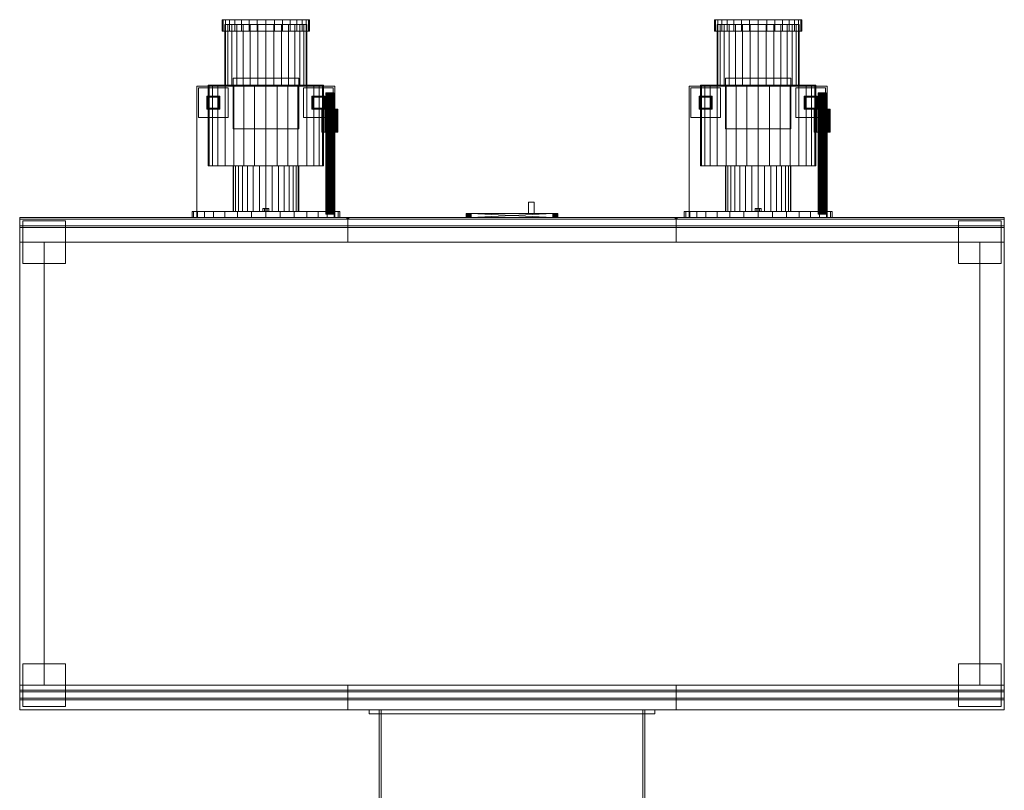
# Model space of a CAD drawing. Header units: millimetres. Extents: x -1970 to 61924, y -58230 to 6847.
# Tile 777 of 925: x 41461 to 44461, y -16046 to -13697. Entities that reach past the tile are written whole.
import ezdxf

# ---------------------------------------------------------------- set-up
doc = ezdxf.new("R2010")
doc.units = ezdxf.units.MM
doc.layers.add('superior_secador', color=7, linetype='Continuous', lineweight=0)

msp = doc.modelspace()

# ---------------------------------------------------------------- linework, layer by layer
at = {"layer": 'superior_secador'}
for p, q in [((42080.689, -13697), (42078.134, -13697)), ((42078.134, -13697), (42078.134, -13732)), ((42088.258, -13697), (42080.689, -13697)), ((42080.689, -13697), (42080.689, -13732)), ((42100.548, -13697), (42088.258, -13697)), ((42088.258, -13697), (42088.258, -13732)), ((42117.089, -13697), (42100.548, -13697)), ((42100.548, -13697), (42100.548, -13732)), ((42137.243, -13697), (42117.089, -13697)), ((42117.089, -13697), (42117.089, -13732)), ((42160.237, -13697), (42137.243, -13697)), ((42137.243, -13697), (42137.243, -13732)), ((42185.187, -13697), (42160.237, -13697)), ((42160.237, -13697), (42160.237, -13732)), ((42211.134, -13697), (42185.187, -13697)), ((42185.187, -13697), (42185.187, -13732)), ((42237.081, -13697), (42211.134, -13697)), ((42211.134, -13697), (42211.134, -13732)), ((42262.031, -13697), (42237.081, -13697)), ((42237.081, -13697), (42237.081, -13732)), ((42285.025, -13697), (42262.031, -13697)), ((42262.031, -13697), (42262.031, -13732)), ((42305.179, -13697), (42285.025, -13697)), ((42285.025, -13697), (42285.025, -13732)), ((42321.719, -13697), (42305.179, -13697)), ((42305.179, -13697), (42305.179, -13732)), ((42334.01, -13697), (42321.719, -13697)), ((42321.719, -13697), (42321.719, -13732)), ((42341.578, -13697), (42334.01, -13697)), ((42334.01, -13697), (42334.01, -13732)), ((42341.578, -13697), (42344.134, -13697)), ((42341.578, -13697), (42341.578, -13732)), ((42344.134, -13732), (42344.134, -13697)), ((43580.689, -13697), (43578.134, -13697)), ((43578.134, -13697), (43578.134, -13732)), ((43588.258, -13697), (43580.689, -13697)), ((43580.689, -13697), (43580.689, -13732)), ((43600.548, -13697), (43588.258, -13697)), ((43588.258, -13697), (43588.258, -13732)), ((43617.089, -13697), (43600.548, -13697)), ((43600.548, -13697), (43600.548, -13732)), ((43637.243, -13697), (43617.089, -13697)), ((43617.089, -13697), (43617.089, -13732)), ((43660.237, -13697), (43637.243, -13697)), ((43637.243, -13697), (43637.243, -13732)), ((43685.187, -13697), (43660.237, -13697)), ((43660.237, -13697), (43660.237, -13732)), ((43711.134, -13697), (43685.187, -13697)), ((43685.187, -13697), (43685.187, -13732)), ((43737.081, -13697), (43711.134, -13697)), ((43711.134, -13697), (43711.134, -13732)), ((43762.031, -13697), (43737.081, -13697)), ((43737.081, -13697), (43737.081, -13732)), ((43785.025, -13697), (43762.031, -13697)), ((43762.031, -13697), (43762.031, -13732)), ((43805.179, -13697), (43785.025, -13697)), ((43785.025, -13697), (43785.025, -13732)), ((43821.719, -13697), (43805.179, -13697)), ((43805.179, -13697), (43805.179, -13732)), ((43834.01, -13697), (43821.719, -13697)), ((43821.719, -13697), (43821.719, -13732)), ((43841.578, -13697), (43834.01, -13697)), ((43834.01, -13697), (43834.01, -13732)), ((43841.578, -13697), (43844.134, -13697)), ((43841.578, -13697), (43841.578, -13732)), ((43844.134, -13732), (43844.134, -13697)), ((42080.689, -13732), (42078.134, -13732)), ((42088.258, -13732), (42080.689, -13732)), ((42088.536, -13712), (42086.134, -13712)), ((42086.134, -13712), (42086.134, -13897)), ((42100.548, -13732), (42088.258, -13732)), ((42095.649, -13712), (42088.536, -13712)), ((42088.536, -13712), (42088.536, -13897)), ((42107.2, -13712), (42095.649, -13712)), ((42095.649, -13712), (42095.649, -13897)), ((42117.089, -13732), (42100.548, -13732)), ((42122.746, -13712), (42107.2, -13712)), ((42107.2, -13712), (42107.2, -13897)), ((42137.243, -13732), (42117.089, -13732)), ((42141.688, -13712), (42122.746, -13712)), ((42122.746, -13712), (42122.746, -13897)), ((42160.237, -13732), (42137.243, -13732)), ((42163.298, -13712), (42141.688, -13712)), ((42141.688, -13712), (42141.688, -13897)), ((42185.187, -13732), (42160.237, -13732)), ((42186.748, -13712), (42163.298, -13712)), ((42163.298, -13712), (42163.298, -13897)), ((42211.134, -13732), (42185.187, -13732)), ((42211.134, -13712), (42186.748, -13712)), ((42186.748, -13712), (42186.748, -13897)), ((42235.52, -13712), (42211.134, -13712)), ((42211.134, -13712), (42211.134, -13897)), ((42237.081, -13732), (42211.134, -13732)), ((42258.969, -13712), (42235.52, -13712)), ((42235.52, -13712), (42235.52, -13897)), ((42262.031, -13732), (42237.081, -13732)), ((42280.58, -13712), (42258.969, -13712)), ((42258.969, -13712), (42258.969, -13897)), ((42285.025, -13732), (42262.031, -13732)), ((42299.522, -13712), (42280.58, -13712)), ((42280.58, -13712), (42280.58, -13897)), ((42305.179, -13732), (42285.025, -13732)), ((42315.068, -13712), (42299.522, -13712)), ((42299.522, -13712), (42299.522, -13897)), ((42321.719, -13732), (42305.179, -13732)), ((42326.619, -13712), (42315.068, -13712)), ((42315.068, -13712), (42315.068, -13897)), ((42334.01, -13732), (42321.719, -13732)), ((42333.732, -13712), (42326.619, -13712)), ((42326.619, -13712), (42326.619, -13897)), ((42333.732, -13712), (42336.134, -13712)), ((42333.732, -13712), (42333.732, -13897)), ((42341.578, -13732), (42334.01, -13732)), ((42336.134, -13897), (42336.134, -13712)), ((42344.134, -13732), (42341.578, -13732)), ((43580.689, -13732), (43578.134, -13732)), ((43588.258, -13732), (43580.689, -13732)), ((43588.536, -13712), (43586.134, -13712)), ((43586.134, -13712), (43586.134, -13897)), ((43600.548, -13732), (43588.258, -13732)), ((43595.649, -13712), (43588.536, -13712)), ((43588.536, -13712), (43588.536, -13897)), ((43607.2, -13712), (43595.649, -13712)), ((43595.649, -13712), (43595.649, -13897)), ((43617.089, -13732), (43600.548, -13732)), ((43622.746, -13712), (43607.2, -13712)), ((43607.2, -13712), (43607.2, -13897)), ((43637.243, -13732), (43617.089, -13732)), ((43641.688, -13712), (43622.746, -13712)), ((43622.746, -13712), (43622.746, -13897)), ((43660.237, -13732), (43637.243, -13732)), ((43663.298, -13712), (43641.688, -13712)), ((43641.688, -13712), (43641.688, -13897)), ((43685.187, -13732), (43660.237, -13732)), ((43686.748, -13712), (43663.298, -13712)), ((43663.298, -13712), (43663.298, -13897)), ((43711.134, -13732), (43685.187, -13732)), ((43711.134, -13712), (43686.748, -13712)), ((43686.748, -13712), (43686.748, -13897)), ((43735.52, -13712), (43711.134, -13712)), ((43711.134, -13712), (43711.134, -13897)), ((43737.081, -13732), (43711.134, -13732)), ((43758.969, -13712), (43735.52, -13712)), ((43735.52, -13712), (43735.52, -13897)), ((43762.031, -13732), (43737.081, -13732)), ((43780.58, -13712), (43758.969, -13712)), ((43758.969, -13712), (43758.969, -13897)), ((43785.025, -13732), (43762.031, -13732)), ((43799.522, -13712), (43780.58, -13712)), ((43780.58, -13712), (43780.58, -13897)), ((43805.179, -13732), (43785.025, -13732)), ((43815.068, -13712), (43799.522, -13712)), ((43799.522, -13712), (43799.522, -13897)), ((43821.719, -13732), (43805.179, -13732)), ((43826.619, -13712), (43815.068, -13712)), ((43815.068, -13712), (43815.068, -13897)), ((43834.01, -13732), (43821.719, -13732)), ((43833.732, -13712), (43826.619, -13712)), ((43826.619, -13712), (43826.619, -13897)), ((43833.732, -13712), (43836.134, -13712)), ((43833.732, -13712), (43833.732, -13897)), ((43841.578, -13732), (43834.01, -13732)), ((43836.134, -13897), (43836.134, -13712)), ((43844.134, -13732), (43841.578, -13732)), ((42111.134, -14030), (42111.134, -13875)), ((42111.134, -13875), (42311.134, -13875)), ((42311.134, -13875), (42311.134, -14030)), ((43611.134, -14030), (43611.134, -13875)), ((43611.134, -13875), (43811.134, -13875)), ((43811.134, -13875), (43811.134, -14030)), ((42001.134, -14300), (42001.134, -13900)), ((42001.134, -13900), (42421.134, -13900)), ((42006.134, -13995), (42006.134, -13905)), ((42006.134, -13905), (42096.134, -13905)), ((42038.516, -13897), (42035.134, -13897)), ((42035.134, -13897), (42035.134, -14142)), ((42048.531, -13897), (42038.516, -13897)), ((42038.516, -13897), (42038.516, -14142)), ((42064.795, -13897), (42048.531, -13897)), ((42048.531, -13897), (42048.531, -14142)), ((42086.683, -13897), (42064.795, -13897)), ((42064.795, -13897), (42064.795, -14142)), ((42088.536, -13897), (42086.134, -13897)), ((42113.354, -13897), (42086.683, -13897)), ((42086.683, -13897), (42086.683, -14142)), ((42095.649, -13897), (42088.536, -13897)), ((42107.2, -13897), (42095.649, -13897)), ((42096.134, -13905), (42096.134, -13995)), ((42122.746, -13897), (42107.2, -13897)), ((42143.782, -13897), (42113.354, -13897)), ((42113.354, -13897), (42113.354, -14142)), ((42141.688, -13897), (42122.746, -13897)), ((42163.298, -13897), (42141.688, -13897)), ((42176.798, -13897), (42143.782, -13897)), ((42143.782, -13897), (42143.782, -14142)), ((42186.748, -13897), (42163.298, -13897)), ((42211.134, -13897), (42176.798, -13897)), ((42176.798, -13897), (42176.798, -14142)), ((42211.134, -13897), (42186.748, -13897)), ((42245.47, -13897), (42211.134, -13897)), ((42211.134, -13897), (42211.134, -14142)), ((42235.52, -13897), (42211.134, -13897)), ((42258.969, -13897), (42235.52, -13897)), ((42278.486, -13897), (42245.47, -13897)), ((42245.47, -13897), (42245.47, -14142)), ((42280.58, -13897), (42258.969, -13897)), ((42308.914, -13897), (42278.486, -13897)), ((42278.486, -13897), (42278.486, -14142)), ((42299.522, -13897), (42280.58, -13897)), ((42315.068, -13897), (42299.522, -13897)), ((42335.585, -13897), (42308.914, -13897)), ((42308.914, -13897), (42308.914, -14142)), ((42326.619, -13897), (42315.068, -13897)), ((42326.134, -13995), (42326.134, -13905)), ((42326.134, -13905), (42416.134, -13905)), ((42333.732, -13897), (42326.619, -13897)), ((42336.134, -13897), (42333.732, -13897)), ((42357.473, -13897), (42335.585, -13897)), ((42335.585, -13897), (42335.585, -14142)), ((42373.737, -13897), (42357.473, -13897)), ((42357.473, -13897), (42357.473, -14142)), ((42383.752, -13897), (42373.737, -13897)), ((42373.737, -13897), (42373.737, -14142)), ((42383.752, -13897), (42387.134, -13897)), ((42383.752, -13897), (42383.752, -14142)), ((42387.134, -14142), (42387.134, -13897)), ((42394.364, -13920), (42394.134, -13920)), ((42394.134, -13920), (42394.134, -14290)), ((42395.047, -13920), (42394.364, -13920)), ((42394.364, -13920), (42394.364, -14290)), ((42396.156, -13920), (42395.047, -13920)), ((42395.047, -13920), (42395.047, -14290)), ((42397.649, -13920), (42396.156, -13920)), ((42396.156, -13920), (42396.156, -14290)), ((42399.467, -13920), (42397.649, -13920)), ((42397.649, -13920), (42397.649, -14290)), ((42401.542, -13920), (42399.467, -13920)), ((42399.467, -13920), (42399.467, -14290)), ((42403.793, -13920), (42401.542, -13920)), ((42401.542, -13920), (42401.542, -14290)), ((42406.134, -13920), (42403.793, -13920)), ((42403.793, -13920), (42403.793, -14290)), ((42408.475, -13920), (42406.134, -13920)), ((42406.134, -13920), (42406.134, -14290)), ((42410.726, -13920), (42408.475, -13920)), ((42408.475, -13920), (42408.475, -14290)), ((42412.801, -13920), (42410.726, -13920)), ((42410.726, -13920), (42410.726, -14290)), ((42414.619, -13920), (42412.801, -13920)), ((42412.801, -13920), (42412.801, -14290)), ((42416.112, -13920), (42414.619, -13920)), ((42414.619, -13920), (42414.619, -14290)), ((42417.22, -13920), (42416.112, -13920)), ((42416.112, -13920), (42416.112, -14290)), ((42416.134, -13905), (42416.134, -13995)), ((42417.903, -13920), (42417.22, -13920)), ((42417.22, -13920), (42417.22, -14290)), ((42417.903, -13920), (42418.134, -13920)), ((42417.903, -13920), (42417.903, -14290)), ((42418.134, -14290), (42418.134, -13920)), ((42421.134, -13900), (42421.134, -14300)), ((43501.134, -14300), (43501.134, -13900)), ((43501.134, -13900), (43921.134, -13900)), ((43506.134, -13995), (43506.134, -13905)), ((43506.134, -13905), (43596.134, -13905)), ((43538.516, -13897), (43535.134, -13897)), ((43535.134, -13897), (43535.134, -14142)), ((43548.531, -13897), (43538.516, -13897)), ((43538.516, -13897), (43538.516, -14142)), ((43564.795, -13897), (43548.531, -13897)), ((43548.531, -13897), (43548.531, -14142)), ((43586.683, -13897), (43564.795, -13897)), ((43564.795, -13897), (43564.795, -14142)), ((43588.536, -13897), (43586.134, -13897)), ((43613.354, -13897), (43586.683, -13897)), ((43586.683, -13897), (43586.683, -14142)), ((43595.649, -13897), (43588.536, -13897)), ((43607.2, -13897), (43595.649, -13897)), ((43596.134, -13905), (43596.134, -13995)), ((43622.746, -13897), (43607.2, -13897)), ((43643.782, -13897), (43613.354, -13897)), ((43613.354, -13897), (43613.354, -14142)), ((43641.688, -13897), (43622.746, -13897)), ((43663.298, -13897), (43641.688, -13897)), ((43676.798, -13897), (43643.782, -13897)), ((43643.782, -13897), (43643.782, -14142)), ((43686.748, -13897), (43663.298, -13897)), ((43711.134, -13897), (43676.798, -13897)), ((43676.798, -13897), (43676.798, -14142)), ((43711.134, -13897), (43686.748, -13897)), ((43745.47, -13897), (43711.134, -13897)), ((43711.134, -13897), (43711.134, -14142)), ((43735.52, -13897), (43711.134, -13897)), ((43758.969, -13897), (43735.52, -13897)), ((43778.486, -13897), (43745.47, -13897)), ((43745.47, -13897), (43745.47, -14142)), ((43780.58, -13897), (43758.969, -13897)), ((43808.914, -13897), (43778.486, -13897)), ((43778.486, -13897), (43778.486, -14142)), ((43799.522, -13897), (43780.58, -13897)), ((43815.068, -13897), (43799.522, -13897)), ((43835.585, -13897), (43808.914, -13897)), ((43808.914, -13897), (43808.914, -14142)), ((43826.619, -13897), (43815.068, -13897)), ((43826.134, -13995), (43826.134, -13905)), ((43826.134, -13905), (43916.134, -13905)), ((43833.732, -13897), (43826.619, -13897)), ((43836.134, -13897), (43833.732, -13897)), ((43857.473, -13897), (43835.585, -13897)), ((43835.585, -13897), (43835.585, -14142)), ((43873.737, -13897), (43857.473, -13897)), ((43857.473, -13897), (43857.473, -14142)), ((43883.752, -13897), (43873.737, -13897)), ((43873.737, -13897), (43873.737, -14142)), ((43883.752, -13897), (43887.134, -13897)), ((43883.752, -13897), (43883.752, -14142)), ((43887.134, -14142), (43887.134, -13897)), ((43894.364, -13920), (43894.134, -13920)), ((43894.134, -13920), (43894.134, -14290)), ((43895.047, -13920), (43894.364, -13920)), ((43894.364, -13920), (43894.364, -14290)), ((43896.156, -13920), (43895.047, -13920)), ((43895.047, -13920), (43895.047, -14290)), ((43897.649, -13920), (43896.156, -13920)), ((43896.156, -13920), (43896.156, -14290)), ((43899.467, -13920), (43897.649, -13920)), ((43897.649, -13920), (43897.649, -14290)), ((43901.542, -13920), (43899.467, -13920)), ((43899.467, -13920), (43899.467, -14290)), ((43903.793, -13920), (43901.542, -13920)), ((43901.542, -13920), (43901.542, -14290)), ((43906.134, -13920), (43903.793, -13920)), ((43903.793, -13920), (43903.793, -14290)), ((43908.475, -13920), (43906.134, -13920)), ((43906.134, -13920), (43906.134, -14290)), ((43910.726, -13920), (43908.475, -13920)), ((43908.475, -13920), (43908.475, -14290)), ((43912.801, -13920), (43910.726, -13920)), ((43910.726, -13920), (43910.726, -14290)), ((43914.619, -13920), (43912.801, -13920)), ((43912.801, -13920), (43912.801, -14290)), ((43916.112, -13920), (43914.619, -13920)), ((43914.619, -13920), (43914.619, -14290)), ((43917.22, -13920), (43916.112, -13920)), ((43916.112, -13920), (43916.112, -14290)), ((43916.134, -13905), (43916.134, -13995)), ((43917.903, -13920), (43917.22, -13920)), ((43917.22, -13920), (43917.22, -14290)), ((43917.903, -13920), (43918.134, -13920)), ((43917.903, -13920), (43917.903, -14290)), ((43918.134, -14290), (43918.134, -13920)), ((43921.134, -13900), (43921.134, -14300)), ((42031.134, -13933), (42031.134, -13930)), ((42031.134, -13930), (42071.134, -13930)), ((42071.134, -13933), (42031.134, -13933)), ((42031.134, -13967), (42031.134, -13933)), ((42031.134, -13933), (42034.134, -13933)), ((42034.134, -13933), (42034.134, -13967)), ((42068.134, -13967), (42068.134, -13933)), ((42068.134, -13933), (42071.134, -13933)), ((42071.134, -13930), (42071.134, -13933)), ((42071.134, -13933), (42071.134, -13967)), ((42351.134, -13933), (42351.134, -13930)), ((42351.134, -13930), (42391.134, -13930)), ((42391.134, -13933), (42351.134, -13933)), ((42351.134, -13967), (42351.134, -13933)), ((42351.134, -13933), (42354.134, -13933)), ((42354.134, -13933), (42354.134, -13967)), ((42388.134, -13967), (42388.134, -13933)), ((42388.134, -13933), (42391.134, -13933)), ((42391.134, -13930), (42391.134, -13933)), ((42391.134, -13933), (42391.134, -13967)), ((43531.134, -13933), (43531.134, -13930)), ((43531.134, -13930), (43571.134, -13930)), ((43571.134, -13933), (43531.134, -13933)), ((43531.134, -13967), (43531.134, -13933)), ((43531.134, -13933), (43534.134, -13933)), ((43534.134, -13933), (43534.134, -13967)), ((43568.134, -13967), (43568.134, -13933)), ((43568.134, -13933), (43571.134, -13933)), ((43571.134, -13930), (43571.134, -13933)), ((43571.134, -13933), (43571.134, -13967)), ((43851.134, -13933), (43851.134, -13930)), ((43851.134, -13930), (43891.134, -13930)), ((43891.134, -13933), (43851.134, -13933)), ((43851.134, -13967), (43851.134, -13933)), ((43851.134, -13933), (43854.134, -13933)), ((43854.134, -13933), (43854.134, -13967)), ((43888.134, -13967), (43888.134, -13933)), ((43888.134, -13933), (43891.134, -13933)), ((43891.134, -13930), (43891.134, -13933)), ((43891.134, -13933), (43891.134, -13967)), ((42031.134, -13970), (42031.134, -13967)), ((42031.134, -13967), (42071.134, -13967)), ((42034.134, -13967), (42031.134, -13967)), ((42071.134, -13970), (42031.134, -13970)), ((42071.134, -13967), (42068.134, -13967)), ((42071.134, -13967), (42071.134, -13970)), ((42351.134, -13970), (42351.134, -13967)), ((42351.134, -13967), (42391.134, -13967)), ((42354.134, -13967), (42351.134, -13967)), ((42391.134, -13970), (42351.134, -13970)), ((42382.595, -13970), (42382.134, -13970)), ((42382.134, -13970), (42382.134, -14040)), ((42383.961, -13970), (42382.595, -13970)), ((42382.595, -13970), (42382.595, -14040)), ((42386.179, -13970), (42383.961, -13970)), ((42383.961, -13970), (42383.961, -14040)), ((42389.163, -13970), (42386.179, -13970)), ((42386.179, -13970), (42386.179, -14040)), ((42391.134, -13967), (42388.134, -13967)), ((42392.8, -13970), (42389.163, -13970)), ((42389.163, -13970), (42389.163, -14040)), ((42391.134, -13967), (42391.134, -13970)), ((42396.949, -13970), (42392.8, -13970)), ((42392.8, -13970), (42392.8, -14040)), ((42401.452, -13970), (42396.949, -13970)), ((42396.949, -13970), (42396.949, -14040)), ((42406.134, -13970), (42401.452, -13970)), ((42401.452, -13970), (42401.452, -14040)), ((42410.816, -13970), (42406.134, -13970)), ((42406.134, -13970), (42406.134, -14040)), ((42415.318, -13970), (42410.816, -13970)), ((42410.816, -13970), (42410.816, -14040)), ((42419.468, -13970), (42415.318, -13970)), ((42415.318, -13970), (42415.318, -14040)), ((42423.104, -13970), (42419.468, -13970)), ((42419.468, -13970), (42419.468, -14040)), ((42426.089, -13970), (42423.104, -13970)), ((42423.104, -13970), (42423.104, -14040)), ((42428.307, -13970), (42426.089, -13970)), ((42426.089, -13970), (42426.089, -14040)), ((42429.673, -13970), (42428.307, -13970)), ((42428.307, -13970), (42428.307, -14040)), ((42429.673, -13970), (42430.134, -13970)), ((42429.673, -13970), (42429.673, -14040)), ((42430.134, -14040), (42430.134, -13970)), ((43531.134, -13970), (43531.134, -13967)), ((43531.134, -13967), (43571.134, -13967)), ((43534.134, -13967), (43531.134, -13967)), ((43571.134, -13970), (43531.134, -13970)), ((43571.134, -13967), (43568.134, -13967)), ((43571.134, -13967), (43571.134, -13970)), ((43851.134, -13970), (43851.134, -13967)), ((43851.134, -13967), (43891.134, -13967)), ((43854.134, -13967), (43851.134, -13967)), ((43891.134, -13970), (43851.134, -13970)), ((43882.595, -13970), (43882.134, -13970)), ((43882.134, -13970), (43882.134, -14040)), ((43883.961, -13970), (43882.595, -13970)), ((43882.595, -13970), (43882.595, -14040)), ((43886.179, -13970), (43883.961, -13970)), ((43883.961, -13970), (43883.961, -14040)), ((43889.163, -13970), (43886.179, -13970)), ((43886.179, -13970), (43886.179, -14040)), ((43891.134, -13967), (43888.134, -13967)), ((43892.8, -13970), (43889.163, -13970)), ((43889.163, -13970), (43889.163, -14040)), ((43891.134, -13967), (43891.134, -13970)), ((43896.949, -13970), (43892.8, -13970)), ((43892.8, -13970), (43892.8, -14040)), ((43901.452, -13970), (43896.949, -13970)), ((43896.949, -13970), (43896.949, -14040)), ((43906.134, -13970), (43901.452, -13970)), ((43901.452, -13970), (43901.452, -14040)), ((43910.816, -13970), (43906.134, -13970)), ((43906.134, -13970), (43906.134, -14040)), ((43915.318, -13970), (43910.816, -13970)), ((43910.816, -13970), (43910.816, -14040)), ((43919.468, -13970), (43915.318, -13970)), ((43915.318, -13970), (43915.318, -14040)), ((43923.104, -13970), (43919.468, -13970)), ((43919.468, -13970), (43919.468, -14040)), ((43926.089, -13970), (43923.104, -13970)), ((43923.104, -13970), (43923.104, -14040)), ((43928.307, -13970), (43926.089, -13970)), ((43926.089, -13970), (43926.089, -14040)), ((43929.673, -13970), (43928.307, -13970)), ((43928.307, -13970), (43928.307, -14040)), ((43929.673, -13970), (43930.134, -13970)), ((43929.673, -13970), (43929.673, -14040)), ((43930.134, -14040), (43930.134, -13970)), ((42096.134, -13995), (42006.134, -13995)), ((42416.134, -13995), (42326.134, -13995)), ((43596.134, -13995), (43506.134, -13995)), ((43916.134, -13995), (43826.134, -13995)), ((42311.134, -14030), (42111.134, -14030)), ((42382.595, -14040), (42382.134, -14040)), ((42383.961, -14040), (42382.595, -14040)), ((42386.179, -14040), (42383.961, -14040)), ((42389.163, -14040), (42386.179, -14040)), ((42392.8, -14040), (42389.163, -14040)), ((42396.949, -14040), (42392.8, -14040)), ((42401.452, -14040), (42396.949, -14040)), ((42406.134, -14040), (42401.452, -14040)), ((42410.816, -14040), (42406.134, -14040)), ((42415.318, -14040), (42410.816, -14040)), ((42419.468, -14040), (42415.318, -14040)), ((42423.104, -14040), (42419.468, -14040)), ((42426.089, -14040), (42423.104, -14040)), ((42428.307, -14040), (42426.089, -14040)), ((42429.673, -14040), (42428.307, -14040)), ((42430.134, -14040), (42429.673, -14040)), ((43811.134, -14030), (43611.134, -14030)), ((43882.595, -14040), (43882.134, -14040)), ((43883.961, -14040), (43882.595, -14040)), ((43886.179, -14040), (43883.961, -14040)), ((43889.163, -14040), (43886.179, -14040)), ((43892.8, -14040), (43889.163, -14040)), ((43896.949, -14040), (43892.8, -14040)), ((43901.452, -14040), (43896.949, -14040)), ((43906.134, -14040), (43901.452, -14040)), ((43910.816, -14040), (43906.134, -14040)), ((43915.318, -14040), (43910.816, -14040)), ((43919.468, -14040), (43915.318, -14040)), ((43923.104, -14040), (43919.468, -14040)), ((43926.089, -14040), (43923.104, -14040)), ((43928.307, -14040), (43926.089, -14040)), ((43929.673, -14040), (43928.307, -14040)), ((43930.134, -14040), (43929.673, -14040)), ((42038.516, -14142), (42035.134, -14142)), ((42048.531, -14142), (42038.516, -14142)), ((42064.795, -14142), (42048.531, -14142)), ((42086.683, -14142), (42064.795, -14142)), ((42113.354, -14142), (42086.683, -14142)), ((42113.055, -14142), (42111.134, -14142)), ((42111.134, -14142), (42111.134, -14282)), ((42118.746, -14142), (42113.055, -14142)), ((42113.055, -14142), (42113.055, -14282)), ((42143.782, -14142), (42113.354, -14142)), ((42127.987, -14142), (42118.746, -14142)), ((42118.746, -14142), (42118.746, -14282)), ((42140.423, -14142), (42127.987, -14142)), ((42127.987, -14142), (42127.987, -14282)), ((42155.577, -14142), (42140.423, -14142)), ((42140.423, -14142), (42140.423, -14282)), ((42176.798, -14142), (42143.782, -14142)), ((42172.866, -14142), (42155.577, -14142)), ((42155.577, -14142), (42155.577, -14282)), ((42191.625, -14142), (42172.866, -14142)), ((42172.866, -14142), (42172.866, -14282)), ((42211.134, -14142), (42176.798, -14142)), ((42211.134, -14142), (42191.625, -14142)), ((42191.625, -14142), (42191.625, -14282)), ((42230.643, -14142), (42211.134, -14142)), ((42211.134, -14142), (42211.134, -14282)), ((42245.47, -14142), (42211.134, -14142)), ((42249.402, -14142), (42230.643, -14142)), ((42230.643, -14142), (42230.643, -14282)), ((42278.486, -14142), (42245.47, -14142)), ((42266.691, -14142), (42249.402, -14142)), ((42249.402, -14142), (42249.402, -14282)), ((42281.845, -14142), (42266.691, -14142)), ((42266.691, -14142), (42266.691, -14282)), ((42308.914, -14142), (42278.486, -14142)), ((42294.281, -14142), (42281.845, -14142)), ((42281.845, -14142), (42281.845, -14282)), ((42303.522, -14142), (42294.281, -14142)), ((42294.281, -14142), (42294.281, -14282)), ((42309.212, -14142), (42303.522, -14142)), ((42303.522, -14142), (42303.522, -14282)), ((42335.585, -14142), (42308.914, -14142)), ((42309.212, -14142), (42311.134, -14142)), ((42309.212, -14142), (42309.212, -14282)), ((42311.134, -14282), (42311.134, -14142)), ((42357.473, -14142), (42335.585, -14142)), ((42373.737, -14142), (42357.473, -14142)), ((42383.752, -14142), (42373.737, -14142)), ((42387.134, -14142), (42383.752, -14142)), ((43538.516, -14142), (43535.134, -14142)), ((43548.531, -14142), (43538.516, -14142)), ((43564.795, -14142), (43548.531, -14142)), ((43586.683, -14142), (43564.795, -14142)), ((43613.354, -14142), (43586.683, -14142)), ((43613.055, -14142), (43611.134, -14142)), ((43611.134, -14142), (43611.134, -14282)), ((43618.746, -14142), (43613.055, -14142)), ((43613.055, -14142), (43613.055, -14282)), ((43643.782, -14142), (43613.354, -14142)), ((43627.987, -14142), (43618.746, -14142)), ((43618.746, -14142), (43618.746, -14282)), ((43640.423, -14142), (43627.987, -14142)), ((43627.987, -14142), (43627.987, -14282)), ((43655.577, -14142), (43640.423, -14142)), ((43640.423, -14142), (43640.423, -14282)), ((43676.798, -14142), (43643.782, -14142)), ((43672.866, -14142), (43655.577, -14142)), ((43655.577, -14142), (43655.577, -14282)), ((43691.625, -14142), (43672.866, -14142)), ((43672.866, -14142), (43672.866, -14282)), ((43711.134, -14142), (43676.798, -14142)), ((43711.134, -14142), (43691.625, -14142)), ((43691.625, -14142), (43691.625, -14282)), ((43730.643, -14142), (43711.134, -14142)), ((43711.134, -14142), (43711.134, -14282)), ((43745.47, -14142), (43711.134, -14142)), ((43749.402, -14142), (43730.643, -14142)), ((43730.643, -14142), (43730.643, -14282)), ((43778.486, -14142), (43745.47, -14142)), ((43766.691, -14142), (43749.402, -14142)), ((43749.402, -14142), (43749.402, -14282)), ((43781.845, -14142), (43766.691, -14142)), ((43766.691, -14142), (43766.691, -14282)), ((43808.914, -14142), (43778.486, -14142)), ((43794.281, -14142), (43781.845, -14142)), ((43781.845, -14142), (43781.845, -14282)), ((43803.522, -14142), (43794.281, -14142)), ((43794.281, -14142), (43794.281, -14282)), ((43809.212, -14142), (43803.522, -14142)), ((43803.522, -14142), (43803.522, -14282)), ((43835.585, -14142), (43808.914, -14142)), ((43809.212, -14142), (43811.134, -14142)), ((43809.212, -14142), (43809.212, -14282)), ((43811.134, -14282), (43811.134, -14142)), ((43857.473, -14142), (43835.585, -14142)), ((43873.737, -14142), (43857.473, -14142)), ((43883.752, -14142), (43873.737, -14142)), ((43887.134, -14142), (43883.752, -14142)), ((42206.634, -14272), (42202.134, -14272)), ((42202.134, -14272), (42202.134, -14282)), ((42215.634, -14272), (42206.634, -14272)), ((42206.634, -14272), (42206.634, -14282)), ((42215.634, -14272), (42220.134, -14272)), ((42215.634, -14272), (42215.634, -14282)), ((42220.134, -14282), (42220.134, -14272)), ((43011.134, -14288), (43011.134, -14253)), ((43011.134, -14253), (43029.134, -14253)), ((43029.134, -14253), (43029.134, -14288)), ((43706.634, -14272), (43702.134, -14272)), ((43702.134, -14272), (43702.134, -14282)), ((43715.634, -14272), (43706.634, -14272)), ((43706.634, -14272), (43706.634, -14282)), ((43715.634, -14272), (43720.134, -14272)), ((43715.634, -14272), (43715.634, -14282)), ((43720.134, -14282), (43720.134, -14272)), ((41461.134, -14330), (41461.134, -14300)), ((41461.134, -14300), (44461.134, -14300)), ((41461.134, -14305), (41461.134, -14300)), ((41461.134, -15800), (41461.134, -14300)), ((41461.134, -14375), (41461.134, -14300)), ((41461.134, -14300), (42461.134, -14300)), ((44461.134, -14305), (41461.134, -14305)), ((41471.134, -14440), (41471.134, -14310)), ((41471.134, -14310), (41601.134, -14310)), ((41601.134, -14310), (41601.134, -14440)), ((41990.457, -14282), (41986.134, -14282)), ((41986.134, -14282), (41986.134, -14300)), ((41990.457, -14300), (41986.134, -14300)), ((42003.261, -14282), (41990.457, -14282)), ((41990.457, -14282), (41990.457, -14300)), ((42003.261, -14300), (41990.457, -14300)), ((42421.134, -14300), (42001.134, -14300)), ((42024.053, -14282), (42003.261, -14282)), ((42003.261, -14282), (42003.261, -14300)), ((42024.053, -14300), (42003.261, -14300)), ((42052.035, -14282), (42024.053, -14282)), ((42024.053, -14282), (42024.053, -14300)), ((42052.035, -14300), (42024.053, -14300)), ((42086.131, -14282), (42052.035, -14282)), ((42052.035, -14282), (42052.035, -14300)), ((42086.131, -14300), (42052.035, -14300)), ((42125.03, -14282), (42086.131, -14282)), ((42086.131, -14282), (42086.131, -14300)), ((42125.03, -14300), (42086.131, -14300)), ((42113.055, -14282), (42111.134, -14282)), ((42118.746, -14282), (42113.055, -14282)), ((42127.987, -14282), (42118.746, -14282)), ((42167.239, -14282), (42125.03, -14282)), ((42125.03, -14282), (42125.03, -14300)), ((42167.239, -14300), (42125.03, -14300)), ((42140.423, -14282), (42127.987, -14282)), ((42155.577, -14282), (42140.423, -14282)), ((42172.866, -14282), (42155.577, -14282)), ((42211.134, -14282), (42167.239, -14282)), ((42167.239, -14282), (42167.239, -14300)), ((42211.134, -14300), (42167.239, -14300)), ((42191.625, -14282), (42172.866, -14282)), ((42211.134, -14282), (42191.625, -14282)), ((42206.634, -14282), (42202.134, -14282)), ((42215.634, -14282), (42206.634, -14282)), ((42255.029, -14282), (42211.134, -14282)), ((42211.134, -14282), (42211.134, -14300)), ((42230.643, -14282), (42211.134, -14282)), ((42255.029, -14300), (42211.134, -14300)), ((42220.134, -14282), (42215.634, -14282)), ((42249.402, -14282), (42230.643, -14282)), ((42266.691, -14282), (42249.402, -14282)), ((42297.238, -14282), (42255.029, -14282)), ((42255.029, -14282), (42255.029, -14300)), ((42297.238, -14300), (42255.029, -14300)), ((42281.845, -14282), (42266.691, -14282)), ((42294.281, -14282), (42281.845, -14282)), ((42303.522, -14282), (42294.281, -14282)), ((42336.137, -14282), (42297.238, -14282)), ((42297.238, -14282), (42297.238, -14300)), ((42336.137, -14300), (42297.238, -14300)), ((42309.212, -14282), (42303.522, -14282)), ((42311.134, -14282), (42309.212, -14282)), ((42370.233, -14282), (42336.137, -14282)), ((42336.137, -14282), (42336.137, -14300)), ((42370.233, -14300), (42336.137, -14300)), ((42398.215, -14282), (42370.233, -14282)), ((42370.233, -14282), (42370.233, -14300)), ((42398.215, -14300), (42370.233, -14300)), ((42394.364, -14290), (42394.134, -14290)), ((42395.047, -14290), (42394.364, -14290)), ((42396.156, -14290), (42395.047, -14290)), ((42397.649, -14290), (42396.156, -14290)), ((42399.467, -14290), (42397.649, -14290)), ((42419.007, -14282), (42398.215, -14282)), ((42398.215, -14282), (42398.215, -14300)), ((42419.007, -14300), (42398.215, -14300)), ((42401.542, -14290), (42399.467, -14290)), ((42403.793, -14290), (42401.542, -14290)), ((42406.134, -14290), (42403.793, -14290)), ((42408.475, -14290), (42406.134, -14290)), ((42410.726, -14290), (42408.475, -14290)), ((42412.801, -14290), (42410.726, -14290)), ((42414.619, -14290), (42412.801, -14290)), ((42416.112, -14290), (42414.619, -14290)), ((42417.22, -14290), (42416.112, -14290)), ((42417.903, -14290), (42417.22, -14290)), ((42418.134, -14290), (42417.903, -14290)), ((42431.811, -14282), (42419.007, -14282)), ((42419.007, -14282), (42419.007, -14300)), ((42431.811, -14300), (42419.007, -14300)), ((42431.811, -14282), (42436.134, -14282)), ((42431.811, -14282), (42431.811, -14300)), ((42436.134, -14300), (42431.811, -14300)), ((42436.134, -14300), (42436.134, -14282)), ((42458.134, -14303), (42458.134, -14300)), ((42458.134, -14300), (42464.134, -14300)), ((42464.134, -14303), (42458.134, -14303)), ((42461.134, -14300), (42461.134, -14375)), ((42461.134, -14300), (43461.134, -14300)), ((42464.134, -14300), (42464.134, -14303)), ((42821.294, -14288), (42821.134, -14288)), ((42821.134, -14288), (42821.774, -14288)), ((42822.574, -14288), (42821.134, -14288)), ((42821.134, -14288), (42823.694, -14288)), ((42821.294, -14288), (42821.134, -14300)), ((42821.134, -14288), (42821.134, -14300)), ((42821.134, -14288), (42821.294, -14300)), ((42821.134, -14300), (42821.294, -14300)), ((42821.774, -14300), (42821.134, -14300)), ((42821.134, -14300), (42822.574, -14300)), ((42823.694, -14300), (42821.134, -14300)), ((42822.574, -14288), (42821.294, -14288)), ((42821.294, -14288), (42821.774, -14288)), ((42821.774, -14288), (42821.294, -14300)), ((42821.294, -14288), (42821.294, -14300)), ((42821.294, -14288), (42821.774, -14300)), ((42821.294, -14300), (42822.574, -14300)), ((42821.774, -14300), (42821.294, -14300)), ((42821.774, -14288), (42822.574, -14288)), ((42821.774, -14288), (42823.694, -14288)), ((42822.574, -14288), (42821.774, -14300)), ((42821.774, -14288), (42821.774, -14300)), ((42821.774, -14288), (42822.574, -14300)), ((42822.574, -14300), (42821.774, -14300)), ((42823.694, -14300), (42821.774, -14300)), ((42825.134, -14288), (42822.574, -14288)), ((42822.574, -14288), (42823.694, -14288)), ((42828.974, -14288), (42822.574, -14288)), ((43085.134, -14288), (42822.574, -14288)), ((42823.694, -14288), (42822.574, -14300)), ((42822.574, -14288), (42822.574, -14300)), ((42822.574, -14288), (42823.694, -14300)), ((42822.574, -14300), (42825.134, -14300)), ((42823.694, -14300), (42822.574, -14300)), ((42822.574, -14300), (42828.974, -14300)), ((42822.574, -14300), (43085.134, -14300)), ((42823.694, -14288), (42825.134, -14288)), ((42823.694, -14288), (42826.894, -14288)), ((42823.694, -14288), (42831.374, -14288)), ((42823.694, -14288), (43097.134, -14288)), ((43085.134, -14288), (42823.694, -14288)), ((42825.134, -14288), (42823.694, -14300)), ((42823.694, -14288), (42823.694, -14300)), ((42823.694, -14288), (42825.134, -14300)), ((42825.134, -14300), (42823.694, -14300)), ((42826.894, -14300), (42823.694, -14300)), ((42831.374, -14300), (42823.694, -14300)), ((43097.134, -14300), (42823.694, -14300)), ((42823.694, -14300), (43085.134, -14300)), ((42828.974, -14288), (42825.134, -14288)), ((42825.134, -14288), (42826.894, -14288)), ((42826.894, -14288), (42825.134, -14300)), ((42825.134, -14288), (42825.134, -14300)), ((42825.134, -14288), (42826.894, -14300)), ((42825.134, -14300), (42828.974, -14300)), ((42826.894, -14300), (42825.134, -14300)), ((42826.894, -14288), (42828.974, -14288)), ((42826.894, -14288), (42831.374, -14288)), ((42828.974, -14288), (42826.894, -14300)), ((42826.894, -14288), (42826.894, -14300)), ((42826.894, -14288), (42828.974, -14300)), ((42828.974, -14300), (42826.894, -14300)), ((42831.374, -14300), (42826.894, -14300)), ((42834.094, -14288), (42828.974, -14288)), ((42828.974, -14288), (42831.374, -14288)), ((43085.134, -14288), (42828.974, -14288)), ((42831.374, -14288), (42828.974, -14300)), ((42828.974, -14288), (42828.974, -14300)), ((42828.974, -14288), (42831.374, -14300)), ((42828.974, -14300), (42834.094, -14300)), ((42831.374, -14300), (42828.974, -14300)), ((42828.974, -14300), (43085.134, -14300)), ((42831.374, -14288), (42837.134, -14288)), ((42834.094, -14288), (42831.374, -14288)), ((42831.374, -14288), (43088.174, -14288)), ((42831.374, -14288), (43097.134, -14288)), ((42834.094, -14288), (42831.374, -14300)), ((42831.374, -14288), (42831.374, -14300)), ((42831.374, -14288), (42834.094, -14300)), ((42837.134, -14300), (42831.374, -14300)), ((42831.374, -14300), (42834.094, -14300)), ((43088.174, -14300), (42831.374, -14300)), ((43097.134, -14300), (42831.374, -14300)), ((42837.134, -14288), (42834.094, -14288)), ((43085.134, -14288), (42834.094, -14288)), ((42837.134, -14288), (42834.094, -14300)), ((42834.094, -14288), (42834.094, -14300)), ((42834.094, -14288), (42837.134, -14300)), ((42834.094, -14300), (42837.134, -14300)), ((42834.094, -14300), (43085.134, -14300)), ((42837.134, -14288), (43088.174, -14288)), ((43085.134, -14288), (42837.134, -14288)), ((42837.134, -14300), (42837.134, -14288)), ((42837.134, -14288), (43085.134, -14300)), ((43085.134, -14288), (42837.134, -14300)), ((43088.174, -14300), (42837.134, -14300)), ((42837.134, -14300), (43085.134, -14300)), ((43029.134, -14288), (43011.134, -14288)), ((43088.174, -14288), (43085.134, -14288)), ((43090.894, -14288), (43085.134, -14288)), ((43095.374, -14288), (43085.134, -14288)), ((43100.494, -14288), (43085.134, -14288)), ((43097.134, -14288), (43085.134, -14288)), ((43085.134, -14288), (43085.134, -14300)), ((43085.134, -14288), (43088.174, -14300)), ((43088.174, -14288), (43085.134, -14300)), ((43085.134, -14300), (43088.174, -14300)), ((43085.134, -14300), (43090.894, -14300)), ((43085.134, -14300), (43095.374, -14300)), ((43085.134, -14300), (43100.494, -14300)), ((43085.134, -14300), (43097.134, -14300)), ((43088.174, -14288), (43093.294, -14288)), ((43090.894, -14288), (43088.174, -14288)), ((43088.174, -14288), (43097.134, -14288)), ((43088.174, -14288), (43088.174, -14300)), ((43088.174, -14288), (43090.894, -14300)), ((43090.894, -14288), (43088.174, -14300)), ((43093.294, -14300), (43088.174, -14300)), ((43088.174, -14300), (43090.894, -14300)), ((43097.134, -14300), (43088.174, -14300)), ((43093.294, -14288), (43090.894, -14288)), ((43095.374, -14288), (43090.894, -14288)), ((43090.894, -14288), (43090.894, -14300)), ((43090.894, -14288), (43093.294, -14300)), ((43093.294, -14288), (43090.894, -14300)), ((43090.894, -14300), (43093.294, -14300)), ((43090.894, -14300), (43095.374, -14300)), ((43093.294, -14288), (43097.134, -14288)), ((43095.374, -14288), (43093.294, -14288)), ((43093.294, -14288), (43093.294, -14300)), ((43093.294, -14288), (43095.374, -14300)), ((43095.374, -14288), (43093.294, -14300)), ((43097.134, -14300), (43093.294, -14300)), ((43093.294, -14300), (43095.374, -14300)), ((43097.134, -14288), (43095.374, -14288)), ((43098.574, -14288), (43095.374, -14288)), ((43100.494, -14288), (43095.374, -14288)), ((43095.374, -14288), (43095.374, -14300)), ((43095.374, -14288), (43097.134, -14300)), ((43097.134, -14288), (43095.374, -14300)), ((43095.374, -14300), (43097.134, -14300)), ((43095.374, -14300), (43098.574, -14300)), ((43095.374, -14300), (43100.494, -14300)), ((43097.134, -14288), (43099.694, -14288)), ((43098.574, -14288), (43097.134, -14288)), ((43097.134, -14288), (43100.974, -14288)), ((43097.134, -14288), (43100.494, -14288)), ((43097.134, -14288), (43097.134, -14300)), ((43097.134, -14288), (43098.574, -14300)), ((43098.574, -14288), (43097.134, -14300)), ((43099.694, -14300), (43097.134, -14300)), ((43097.134, -14300), (43098.574, -14300)), ((43100.974, -14300), (43097.134, -14300)), ((43100.494, -14300), (43097.134, -14300)), ((43099.694, -14288), (43098.574, -14288)), ((43100.494, -14288), (43098.574, -14288)), ((43098.574, -14288), (43098.574, -14300)), ((43098.574, -14288), (43099.694, -14300)), ((43099.694, -14288), (43098.574, -14300)), ((43098.574, -14300), (43099.694, -14300)), ((43098.574, -14300), (43100.494, -14300)), ((43099.694, -14288), (43100.974, -14288)), ((43100.494, -14288), (43099.694, -14288)), ((43099.694, -14288), (43099.694, -14300)), ((43099.694, -14288), (43100.494, -14300)), ((43100.494, -14288), (43099.694, -14300)), ((43100.974, -14300), (43099.694, -14300)), ((43099.694, -14300), (43100.494, -14300)), ((43100.974, -14288), (43100.494, -14288)), ((43101.134, -14288), (43100.494, -14288)), ((43100.494, -14288), (43100.494, -14300)), ((43100.494, -14288), (43100.974, -14300)), ((43100.974, -14288), (43100.494, -14300)), ((43100.494, -14300), (43100.974, -14300)), ((43100.494, -14300), (43101.134, -14300)), ((43100.974, -14288), (43101.134, -14288)), ((43100.974, -14288), (43100.974, -14300)), ((43100.974, -14288), (43101.134, -14300)), ((43101.134, -14288), (43100.974, -14300)), ((43101.134, -14300), (43100.974, -14300)), ((43101.134, -14288), (43101.134, -14300)), ((43458.134, -14303), (43458.134, -14300)), ((43458.134, -14300), (43464.134, -14300)), ((43464.134, -14303), (43458.134, -14303)), ((43461.134, -14300), (43461.134, -14375)), ((43461.134, -14300), (44461.134, -14300)), ((43464.134, -14300), (43464.134, -14303)), ((43490.457, -14282), (43486.134, -14282)), ((43486.134, -14282), (43486.134, -14300)), ((43490.457, -14300), (43486.134, -14300)), ((43503.261, -14282), (43490.457, -14282)), ((43490.457, -14282), (43490.457, -14300)), ((43503.261, -14300), (43490.457, -14300)), ((43921.134, -14300), (43501.134, -14300)), ((43524.053, -14282), (43503.261, -14282)), ((43503.261, -14282), (43503.261, -14300)), ((43524.053, -14300), (43503.261, -14300)), ((43552.035, -14282), (43524.053, -14282)), ((43524.053, -14282), (43524.053, -14300)), ((43552.035, -14300), (43524.053, -14300)), ((43586.131, -14282), (43552.035, -14282)), ((43552.035, -14282), (43552.035, -14300)), ((43586.131, -14300), (43552.035, -14300)), ((43625.03, -14282), (43586.131, -14282)), ((43586.131, -14282), (43586.131, -14300)), ((43625.03, -14300), (43586.131, -14300)), ((43613.055, -14282), (43611.134, -14282)), ((43618.746, -14282), (43613.055, -14282)), ((43627.987, -14282), (43618.746, -14282)), ((43667.239, -14282), (43625.03, -14282)), ((43625.03, -14282), (43625.03, -14300)), ((43667.239, -14300), (43625.03, -14300)), ((43640.423, -14282), (43627.987, -14282)), ((43655.577, -14282), (43640.423, -14282)), ((43672.866, -14282), (43655.577, -14282)), ((43711.134, -14282), (43667.239, -14282)), ((43667.239, -14282), (43667.239, -14300)), ((43711.134, -14300), (43667.239, -14300)), ((43691.625, -14282), (43672.866, -14282)), ((43711.134, -14282), (43691.625, -14282)), ((43706.634, -14282), (43702.134, -14282)), ((43715.634, -14282), (43706.634, -14282)), ((43755.029, -14282), (43711.134, -14282)), ((43711.134, -14282), (43711.134, -14300)), ((43730.643, -14282), (43711.134, -14282)), ((43755.029, -14300), (43711.134, -14300)), ((43720.134, -14282), (43715.634, -14282)), ((43749.402, -14282), (43730.643, -14282)), ((43766.691, -14282), (43749.402, -14282)), ((43797.238, -14282), (43755.029, -14282)), ((43755.029, -14282), (43755.029, -14300)), ((43797.238, -14300), (43755.029, -14300)), ((43781.845, -14282), (43766.691, -14282)), ((43794.281, -14282), (43781.845, -14282)), ((43803.522, -14282), (43794.281, -14282)), ((43836.137, -14282), (43797.238, -14282)), ((43797.238, -14282), (43797.238, -14300)), ((43836.137, -14300), (43797.238, -14300)), ((43809.212, -14282), (43803.522, -14282)), ((43811.134, -14282), (43809.212, -14282)), ((43870.233, -14282), (43836.137, -14282)), ((43836.137, -14282), (43836.137, -14300)), ((43870.233, -14300), (43836.137, -14300)), ((43898.215, -14282), (43870.233, -14282)), ((43870.233, -14282), (43870.233, -14300)), ((43898.215, -14300), (43870.233, -14300)), ((43894.364, -14290), (43894.134, -14290)), ((43895.047, -14290), (43894.364, -14290)), ((43896.156, -14290), (43895.047, -14290)), ((43897.649, -14290), (43896.156, -14290)), ((43899.467, -14290), (43897.649, -14290)), ((43919.007, -14282), (43898.215, -14282)), ((43898.215, -14282), (43898.215, -14300)), ((43919.007, -14300), (43898.215, -14300)), ((43901.542, -14290), (43899.467, -14290)), ((43903.793, -14290), (43901.542, -14290)), ((43906.134, -14290), (43903.793, -14290)), ((43908.475, -14290), (43906.134, -14290)), ((43910.726, -14290), (43908.475, -14290)), ((43912.801, -14290), (43910.726, -14290)), ((43914.619, -14290), (43912.801, -14290)), ((43916.112, -14290), (43914.619, -14290)), ((43917.22, -14290), (43916.112, -14290)), ((43917.903, -14290), (43917.22, -14290)), ((43918.134, -14290), (43917.903, -14290)), ((43931.811, -14282), (43919.007, -14282)), ((43919.007, -14282), (43919.007, -14300)), ((43931.811, -14300), (43919.007, -14300)), ((43931.811, -14282), (43936.134, -14282)), ((43931.811, -14282), (43931.811, -14300)), ((43936.134, -14300), (43931.811, -14300)), ((43936.134, -14300), (43936.134, -14282)), ((44321.134, -14440), (44321.134, -14310)), ((44321.134, -14310), (44451.134, -14310)), ((44451.134, -14310), (44451.134, -14440)), ((44461.134, -14300), (44461.134, -14330)), ((44461.134, -14300), (44461.134, -14305)), ((44461.134, -14300), (44461.134, -15800)), ((44461.134, -14300), (44461.134, -14375)), ((41461.134, -14330), (41461.134, -14325)), ((41461.134, -14325), (44461.134, -14325)), ((44461.134, -14330), (41461.134, -14330)), ((44461.134, -14325), (44461.134, -14330)), ((42461.134, -14375), (41461.134, -14375)), ((41461.134, -15725), (41461.134, -14375)), ((41461.134, -14375), (41536.134, -14375)), ((41536.134, -14375), (41536.134, -15725)), ((43461.134, -14375), (42461.134, -14375)), ((44461.134, -14375), (43461.134, -14375)), ((44386.134, -15725), (44386.134, -14375)), ((44386.134, -14375), (44461.134, -14375)), ((44461.134, -14375), (44461.134, -15725)), ((41601.134, -14440), (41471.134, -14440)), ((44451.134, -14440), (44321.134, -14440)), ((41471.134, -15790), (41471.134, -15660)), ((41471.134, -15660), (41601.134, -15660)), ((41601.134, -15660), (41601.134, -15790)), ((44321.134, -15790), (44321.134, -15660)), ((44321.134, -15660), (44451.134, -15660)), ((44451.134, -15660), (44451.134, -15790)), ((41461.134, -15800), (41461.134, -15725)), ((41461.134, -15725), (42461.134, -15725)), ((41536.134, -15725), (41461.134, -15725)), ((41461.134, -15770), (41461.134, -15740)), ((41461.134, -15740), (44461.134, -15740)), ((41461.134, -15745), (41461.134, -15740)), ((44461.134, -15745), (41461.134, -15745)), ((42461.134, -15725), (42461.134, -15800)), ((42461.134, -15725), (43461.134, -15725)), ((43461.134, -15725), (43461.134, -15800)), ((43461.134, -15725), (44461.134, -15725)), ((44461.134, -15725), (44386.134, -15725)), ((44461.134, -15725), (44461.134, -15800)), ((44461.134, -15740), (44461.134, -15770)), ((44461.134, -15740), (44461.134, -15745)), ((41461.134, -15770), (41461.134, -15765)), ((41461.134, -15765), (44461.134, -15765)), ((44461.134, -15770), (41461.134, -15770)), ((44461.134, -15765), (44461.134, -15770)), ((44461.134, -15800), (41461.134, -15800)), ((42461.134, -15800), (41461.134, -15800)), ((41601.134, -15790), (41471.134, -15790)), ((43461.134, -15800), (42461.134, -15800)), ((42526.134, -15812), (42526.134, -15800)), ((42526.134, -15800), (43396.134, -15800)), ((42526.134, -15800), (42556.134, -15800)), ((42556.134, -16600), (42556.134, -15800)), ((42556.134, -15800), (43366.134, -15800)), ((42556.134, -15800), (42562.134, -15800)), ((42556.134, -15800), (42556.134, -15812)), ((42562.134, -15800), (42562.134, -16600)), ((43360.134, -16600), (43360.134, -15800)), ((43360.134, -15800), (43366.134, -15800)), ((43366.134, -15800), (43366.134, -16600)), ((43366.134, -15812), (43366.134, -15800)), ((43366.134, -15800), (43396.134, -15800)), ((43396.134, -15800), (43396.134, -15812)), ((44461.134, -15800), (43461.134, -15800)), ((44451.134, -15790), (44321.134, -15790)), ((43396.134, -15812), (42526.134, -15812)), ((42556.134, -15812), (42526.134, -15812)), ((43396.134, -15812), (43366.134, -15812))]:
    msp.add_line(p, q, dxfattribs=at)

doc.saveas('drawing.dxf')
